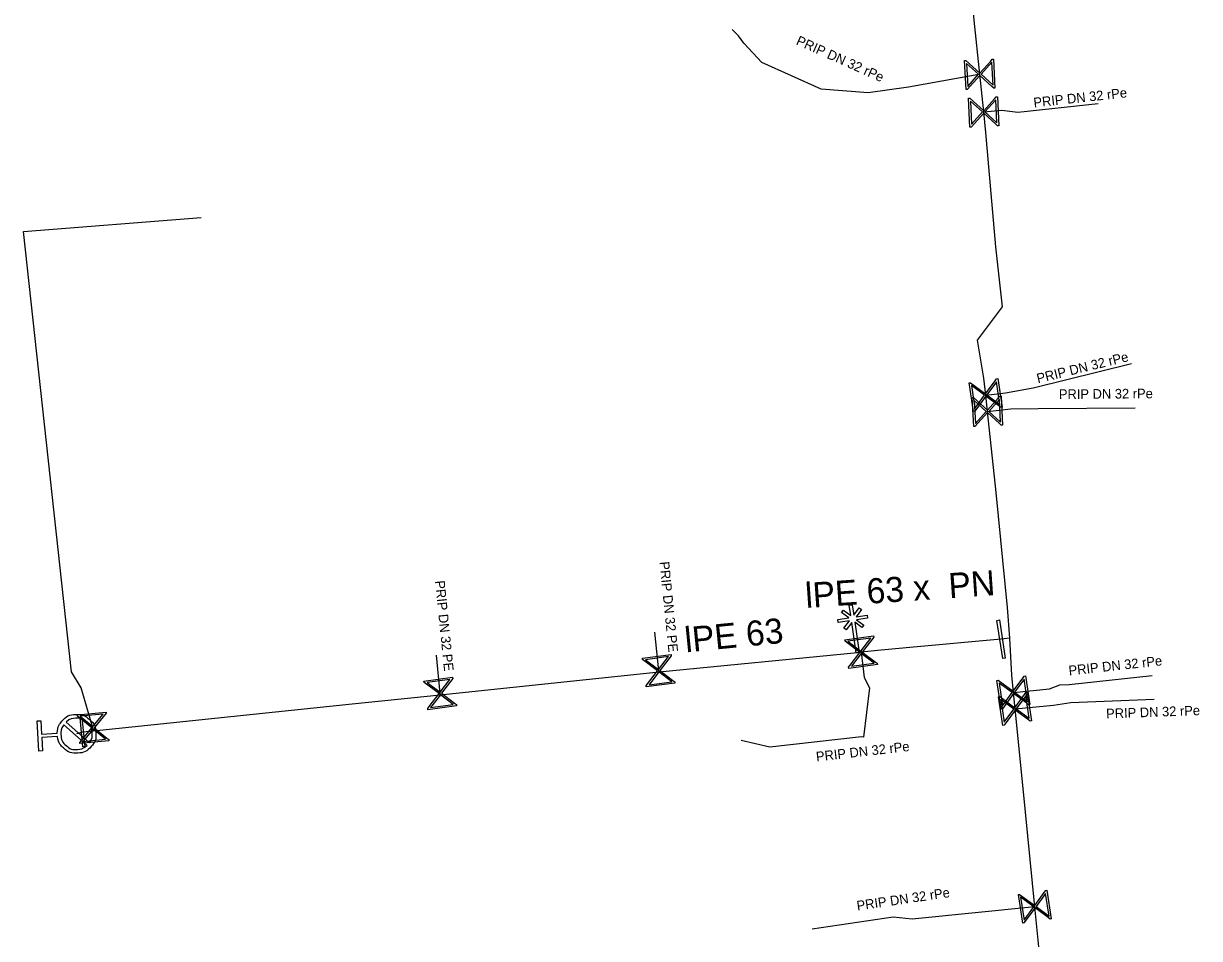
# Model space of a CAD drawing. Extents: x -643544 to -637295, y -1119190 to -1111715.
# Drawn here: x -640959 to -640898, y -1114654.6 to -1114607.2 of the extents above; entities that cross this region are included whole.
import ezdxf

# ---------------------------------------------------------------- set-up
doc = ezdxf.new("R2010")
doc.units = 0
for name, color, linetype in [('Default', 7, 'Continuous'), ('VP Hydrant', 7, 'Continuous'), ('VP Popis přípojky', 7, 'Continuous'), ('VP Přípojka', 7, 'Continuous'), ('VP Změna materiálu', 7, 'Continuous'), ('VP Řad', 7, 'Continuous'), ('VP Řad - popis', 7, 'Continuous'), ('VP Šoupě', 7, 'Continuous')]:
    doc.layers.add(name, color=color, linetype=linetype)

msp = doc.modelspace()

# ---------------------------------------------------------------- linework, layer by layer
at = {"layer": 'Default'}
for points in [[(-640957.199, -1114644.005), (-640957.191, -1114643.644), (-640956.946, -1114643.372), (-640956.67, -1114643.065), (-640956.255, -1114643.041), (-640955.841, -1114643.018), (-640955.533, -1114643.294), (-640955.225, -1114643.569), (-640955.201, -1114643.985), (-640955.178, -1114644.396), (-640955.453, -1114644.705), (-640955.728, -1114645.014), (-640956.141, -1114645.038), (-640956.556, -1114645.062), (-640956.865, -1114644.788), (-640957.141, -1114644.545), (-640957.189, -1114644.188)], [(-640955.535, -1114644.51), (-640955.374, -1114644.284), (-640955.39, -1114643.996), (-640955.409, -1114643.66), (-640955.66, -1114643.436), (-640955.91, -1114643.211), (-640956.248, -1114643.23), (-640956.536, -1114643.247), (-640956.743, -1114643.433)], [(-640956.864, -1114643.569), (-640957.029, -1114643.795), (-640957.013, -1114644.088), (-640956.994, -1114644.425), (-640956.743, -1114644.649), (-640956.493, -1114644.872), (-640956.155, -1114644.853), (-640955.863, -1114644.836), (-640955.657, -1114644.646)]]:
    msp.add_open_spline(points, degree=3, dxfattribs=at)
at = {"layer": 'VP Hydrant'}
for points in [[(-640957.189, -1114644.188), (-640958.008, -1114644.234), (-640957.969, -1114644.923), (-640958.152, -1114644.933), (-640958.241, -1114643.373), (-640958.058, -1114643.363), (-640958.018, -1114644.051), (-640957.199, -1114644.005)], [(-640956.743, -1114643.433), (-640955.535, -1114644.51)], [(-640955.657, -1114644.646), (-640956.864, -1114643.569)]]:
    msp.add_lwpolyline(points, dxfattribs=at)
at = {"layer": 'VP Přípojka'}
for points in [[(-640909.401, -1114609.855), (-640909.65, -1114609.9), (-640913.1, -1114610.53), (-640915.19, -1114610.81), (-640917.62, -1114610.62), (-640920.7, -1114609.25), (-640921.62, -1114608.25), (-640921.91, -1114607.87), (-640922.231, -1114607.54)], [(-640909.2, -1114611.807), (-640908.26, -1114611.71), (-640907.43, -1114611.82), (-640903.268, -1114611.367)], [(-640955.32, -1114643.9), (-640955.351, -1114643.731), (-640955.96, -1114641.65), (-640956.468, -1114640.822), (-640958.951, -1114618.004), (-640949.742, -1114617.288)], [(-640909.096, -1114626.481), (-640908.07, -1114626.37), (-640906.64, -1114626.1), (-640901.543, -1114624.852)], [(-640909.005, -1114627.33), (-640907.8, -1114627.2), (-640906.37, -1114627.18), (-640901.347, -1114627.141)], [(-640926.02, -1114640.85), (-640926.04, -1114640.77), (-640926.238, -1114638.78)], [(-640915.55, -1114639.81), (-640915.4, -1114641.13), (-640915.11, -1114641.66), (-640915.42, -1114644.22), (-640915.53, -1114644.2), (-640920.273, -1114644.739), (-640921.758, -1114644.386)], [(-640937.37, -1114642.03), (-640937.357, -1114641.95), (-640937.559, -1114639.96)], [(-640907.66, -1114641.898), (-640905.79, -1114641.71), (-640905.25, -1114641.51), (-640904.77, -1114641.49), (-640900.469, -1114641.022)], [(-640907.574, -1114642.749), (-640905.59, -1114642.55), (-640904.69, -1114642.41), (-640900.369, -1114642.254)], [(-640906.55, -1114653.002), (-640912.9, -1114653.64), (-640913.89, -1114653.55), (-640918.084, -1114654.163)]]:
    msp.add_lwpolyline(points, dxfattribs=at)
at = {"layer": 'VP Změna materiálu'}
msp.add_lwpolyline([(-640916.091, -1114637.912), (-640916.17, -1114637.378), (-640916.015, -1114637.355), (-640915.937, -1114637.884), (-640915.658, -1114637.507), (-640915.534, -1114637.601), (-640915.81, -1114637.975), (-640915.24, -1114637.891), (-640915.217, -1114638.045), (-640915.797, -1114638.131), (-640915.416, -1114638.413), (-640915.509, -1114638.538), (-640915.881, -1114638.262), (-640915.65, -1114639.828), (-640915.805, -1114639.851), (-640916.037, -1114638.28), (-640916.318, -1114638.659), (-640916.443, -1114638.566), (-640916.161, -1114638.185), (-640916.739, -1114638.27), (-640916.762, -1114638.116), (-640916.193, -1114638.032), (-640916.565, -1114637.754), (-640916.472, -1114637.63), (-640916.091, -1114637.912)], dxfattribs=at)
at = {"layer": 'VP Řad'}
for points in [[(-640907.84, -1114639.08), (-640907.96, -1114637.5), (-640908.55, -1114631.53), (-640909.005, -1114627.33), (-640909.096, -1114626.481), (-640909.19, -1114625.61), (-640909.52, -1114623.64), (-640908.23, -1114621.91), (-640908.57, -1114618.8), (-640909.09, -1114612.87), (-640909.2, -1114611.807), (-640909.401, -1114609.855), (-640909.69, -1114607.06), (-640910.24, -1114600.423), (-640910.77, -1114595.11), (-640911.22, -1114590.4)], [(-640907.84, -1114639.08), (-640908.3, -1114639.14), (-640912.83, -1114639.55), (-640914.51, -1114639.7), (-640915.55, -1114639.81), (-640915.73, -1114639.84)], [(-640898.97, -1114686.61), (-640899.01, -1114686.34), (-640899.016, -1114686.309), (-640899.06, -1114686.09), (-640899.14, -1114685.65), (-640899.36, -1114684.46), (-640899.76, -1114681.03), (-640899.83, -1114680.57), (-640904.5, -1114676.6), (-640904.846, -1114671.274), (-640904.89, -1114670.61), (-640905.49, -1114664.71), (-640905.737, -1114661.679), (-640905.97, -1114658.82), (-640906.136, -1114657.16), (-640906.55, -1114653.002), (-640907.16, -1114646.88), (-640907.575, -1114642.749), (-640907.66, -1114641.898), (-640907.75, -1114641), (-640907.84, -1114639.08)], [(-640915.73, -1114639.84), (-640926.02, -1114640.85), (-640937.37, -1114642.03), (-640941.92, -1114642.504), (-640955.32, -1114643.9), (-640955.9, -1114643.96), (-640956.2, -1114644.04)]]:
    msp.add_lwpolyline(points, dxfattribs=at)
at = {"layer": 'VP Šoupě'}
for points in [[(-640908.688, -1114609.07), (-640908.616, -1114610.568), (-640908.682, -1114610.571), (-640908.774, -1114610.482), (-640909.397, -1114609.918), (-640910.048, -1114610.637), (-640910.114, -1114610.64), (-640910.186, -1114609.142), (-640910.12, -1114609.139), (-640909.402, -1114609.793), (-640908.838, -1114609.171), (-640908.754, -1114609.073), (-640908.688, -1114609.07)], [(-640910.028, -1114610.483), (-640909.462, -1114609.859), (-640910.085, -1114609.294), (-640910.028, -1114610.483)], [(-640908.774, -1114609.232), (-640909.337, -1114609.853), (-640908.717, -1114610.415), (-640908.774, -1114609.232)], [(-640908.487, -1114611.022), (-640908.415, -1114612.52), (-640908.481, -1114612.523), (-640908.573, -1114612.434), (-640909.196, -1114611.87), (-640909.847, -1114612.589), (-640909.913, -1114612.592), (-640909.985, -1114611.094), (-640909.919, -1114611.091), (-640909.201, -1114611.745), (-640908.637, -1114611.123), (-640908.553, -1114611.025), (-640908.487, -1114611.022)], [(-640909.827, -1114612.435), (-640909.261, -1114611.811), (-640909.884, -1114611.246), (-640909.827, -1114612.435)], [(-640908.573, -1114611.184), (-640909.136, -1114611.805), (-640908.516, -1114612.367), (-640908.573, -1114611.184)], [(-640908.468, -1114625.627), (-640908.242, -1114627.109), (-640908.307, -1114627.119), (-640908.408, -1114627.04), (-640909.085, -1114626.543), (-640909.659, -1114627.325), (-640909.724, -1114627.335), (-640909.95, -1114625.853), (-640909.885, -1114625.843), (-640909.104, -1114626.42), (-640908.607, -1114625.743), (-640908.533, -1114625.637), (-640908.468, -1114625.627)], [(-640908.536, -1114625.796), (-640909.033, -1114626.472), (-640908.358, -1114626.967), (-640908.536, -1114625.796)], [(-640909.655, -1114627.171), (-640909.156, -1114626.491), (-640909.834, -1114625.993), (-640909.655, -1114627.171)], [(-640908.292, -1114626.545), (-640908.22, -1114628.043), (-640908.286, -1114628.046), (-640908.378, -1114627.957), (-640909.001, -1114627.393), (-640909.652, -1114628.112), (-640909.718, -1114628.115), (-640909.79, -1114626.617), (-640909.724, -1114626.614), (-640909.006, -1114627.268), (-640908.442, -1114626.646), (-640908.358, -1114626.548), (-640908.292, -1114626.545)], [(-640909.632, -1114627.958), (-640909.066, -1114627.334), (-640909.689, -1114626.769), (-640909.632, -1114627.958)], [(-640908.378, -1114626.707), (-640908.941, -1114627.328), (-640908.321, -1114627.89), (-640908.378, -1114626.707)], [(-640908.387, -1114638.142), (-640908.089, -1114640.119), (-640908.213, -1114640.138), (-640908.511, -1114638.161), (-640908.387, -1114638.142)], [(-640914.706, -1114640.452), (-640916.192, -1114640.654), (-640916.201, -1114640.589), (-640916.12, -1114640.489), (-640915.612, -1114639.82), (-640916.385, -1114639.233), (-640916.394, -1114639.168), (-640914.908, -1114638.966), (-640914.899, -1114639.031), (-640915.489, -1114639.803), (-640914.82, -1114640.311), (-640914.715, -1114640.387), (-640914.706, -1114640.452)], [(-640916.231, -1114639.24), (-640915.559, -1114639.75), (-640915.051, -1114639.08), (-640916.231, -1114639.24)], [(-640925.196, -1114641.413), (-640926.683, -1114641.613), (-640926.692, -1114641.548), (-640926.611, -1114641.448), (-640926.102, -1114640.78), (-640926.874, -1114640.192), (-640926.883, -1114640.126), (-640925.396, -1114639.927), (-640925.387, -1114639.992), (-640925.978, -1114640.763), (-640925.31, -1114641.272), (-640925.205, -1114641.348), (-640925.196, -1114641.413)], [(-640926.719, -1114640.199), (-640926.048, -1114640.71), (-640925.539, -1114640.04), (-640926.719, -1114640.199)], [(-640914.874, -1114640.38), (-640915.542, -1114639.873), (-640916.048, -1114640.54), (-640914.874, -1114640.38)], [(-640925.365, -1114641.341), (-640926.032, -1114640.833), (-640926.539, -1114641.499), (-640925.365, -1114641.341)], [(-640936.513, -1114642.591), (-640937.999, -1114642.794), (-640938.008, -1114642.729), (-640937.927, -1114642.629), (-640937.42, -1114641.96), (-640938.193, -1114641.374), (-640938.202, -1114641.308), (-640936.716, -1114641.105), (-640936.707, -1114641.17), (-640937.296, -1114641.943), (-640936.627, -1114642.45), (-640936.522, -1114642.526), (-640936.513, -1114642.591)], [(-640938.039, -1114641.381), (-640937.366, -1114641.89), (-640936.859, -1114641.219), (-640938.039, -1114641.381)], [(-640907.032, -1114641.044), (-640906.806, -1114642.526), (-640906.871, -1114642.536), (-640906.972, -1114642.457), (-640907.649, -1114641.96), (-640908.223, -1114642.742), (-640908.288, -1114642.752), (-640908.514, -1114641.27), (-640908.449, -1114641.26), (-640907.668, -1114641.837), (-640907.171, -1114641.16), (-640907.097, -1114641.054), (-640907.032, -1114641.044)], [(-640908.219, -1114642.588), (-640907.72, -1114641.908), (-640908.398, -1114641.41), (-640908.219, -1114642.588)], [(-640907.1, -1114641.213), (-640907.597, -1114641.889), (-640906.922, -1114642.384), (-640907.1, -1114641.213)], [(-640936.681, -1114642.519), (-640937.349, -1114642.013), (-640937.855, -1114642.68), (-640936.681, -1114642.519)], [(-640906.946, -1114641.895), (-640906.72, -1114643.377), (-640906.785, -1114643.387), (-640906.886, -1114643.308), (-640907.563, -1114642.811), (-640908.137, -1114643.593), (-640908.202, -1114643.603), (-640908.428, -1114642.121), (-640908.363, -1114642.111), (-640907.582, -1114642.688), (-640907.085, -1114642.011), (-640907.011, -1114641.905), (-640906.946, -1114641.895)], [(-640907.014, -1114642.064), (-640907.511, -1114642.74), (-640906.836, -1114643.235), (-640907.014, -1114642.064)], [(-640908.133, -1114643.439), (-640907.634, -1114642.759), (-640908.312, -1114642.261), (-640908.133, -1114643.439)], [(-640954.532, -1114644.405), (-640956.025, -1114644.549), (-640956.031, -1114644.483), (-640955.946, -1114644.387), (-640955.413, -1114643.738), (-640956.162, -1114643.121), (-640956.169, -1114643.056), (-640954.675, -1114642.912), (-640954.669, -1114642.978), (-640955.289, -1114643.726), (-640954.64, -1114644.26), (-640954.538, -1114644.339), (-640954.532, -1114644.405)], [(-640955.931, -1114643.209), (-640955.777, -1114644.701), (-640955.87, -1114644.711), (-640956.024, -1114643.219), (-640955.931, -1114643.209)], [(-640956.008, -1114643.134), (-640955.357, -1114643.67), (-640954.823, -1114643.02), (-640956.008, -1114643.134)], [(-640954.698, -1114644.327), (-640955.345, -1114643.794), (-640955.876, -1114644.44), (-640954.698, -1114644.327)], [(-640905.922, -1114652.148), (-640905.696, -1114653.63), (-640905.761, -1114653.64), (-640905.862, -1114653.561), (-640906.539, -1114653.064), (-640907.113, -1114653.846), (-640907.178, -1114653.856), (-640907.404, -1114652.374), (-640907.339, -1114652.364), (-640906.558, -1114652.941), (-640906.061, -1114652.264), (-640905.987, -1114652.158), (-640905.922, -1114652.148)], [(-640907.109, -1114653.692), (-640906.61, -1114653.012), (-640907.288, -1114652.514), (-640907.109, -1114653.692)], [(-640905.99, -1114652.317), (-640906.487, -1114652.993), (-640905.812, -1114653.488), (-640905.99, -1114652.317)]]:
    msp.add_lwpolyline(points, dxfattribs=at)

# ---------------------------------------------------------------- texts
at = {"layer": 'VP Popis přípojky'}
for s, rotation, p in [('PRIP DN 32 rPe', 336.02025, (-640918.959, -1114608.294)), ('PRIP DN 32 rPe', 6.21173, (-640906.592, -1114611.576)), ('PRIP DN 32 rPe', 13.76196, (-640906.388, -1114625.879)), ('PRIP DN 32 rPe', 0.44491, (-640905.302, -1114626.688)), ('PRIP DN 32 PE', 275.68208, (-640925.997, -1114635.133)), ('PRIP DN 32 PE', 275.7961, (-640937.631, -1114636.12)), ('PRIP DN 32 rPe', 6.20751, (-640904.773, -1114641.015)), ('PRIP DN 32 rPe', 2.06764, (-640902.847, -1114643.248)), ('PRIP DN 32 rPe', 6.48682, (-640917.86, -1114645.479)), ('PRIP DN 32 rPe', 8.31554, (-640915.744, -1114653.205))]:
    msp.add_text(s, height=0.5, rotation=rotation, dxfattribs=at).set_placement(p)
at = {"layer": 'VP Řad - popis'}
for s, rotation, p in [('lPE 63 x  PN ', 3.90045, (-640918.403, -1114637.522)), ('lPE 63', 5.63069, (-640924.628, -1114639.825))]:
    msp.add_text(s, height=1.3, rotation=rotation, dxfattribs=at).set_placement(p)

doc.saveas('drawing.dxf')
